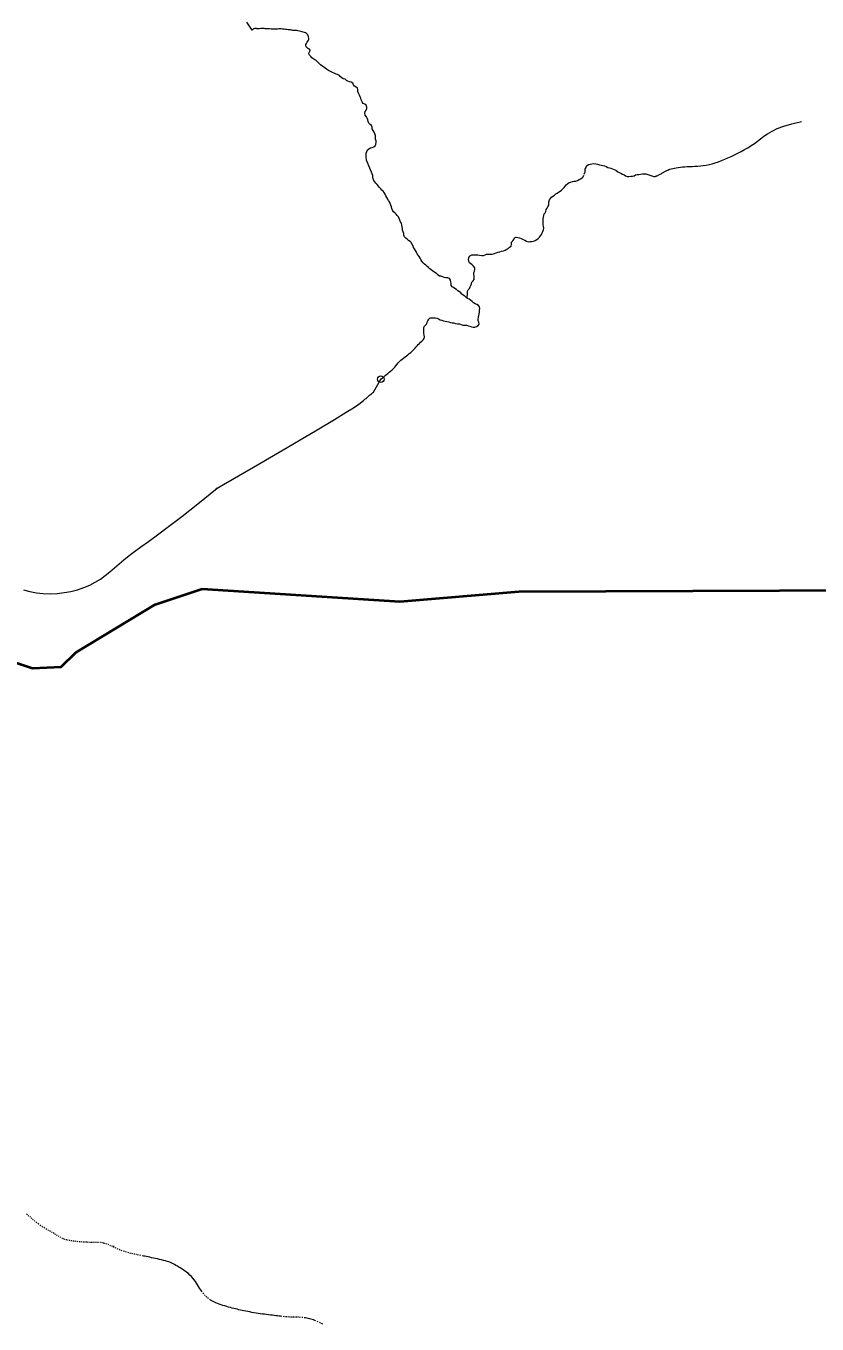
# Model space of a CAD drawing. Extents: x 553962 to 842807, y 8883888 to 9032388.
# Drawn here: x 603129 to 604336, y 8911220 to 8913201 of the extents above; entities that cross this region are included whole.
import ezdxf

# ---------------------------------------------------------------- set-up
doc = ezdxf.new("R2010")
doc.units = 0
doc.header["$LTSCALE"] = 20
doc.header["$PDMODE"] = 32
doc.header["$PDSIZE"] = 10
doc.layers.add('6', color=7, linetype='Continuous', lineweight=13)

msp = doc.modelspace()

# ---------------------------------------------------------------- linework, layer by layer
at = {"layer": '6'}
for p, q in [((603131, 8911387.25), (603129.64, 8911388.38)), ((603133.44, 8911385.21), (603132.27, 8911386.21)), ((603135.64, 8911383.26), (603134.56, 8911384.23)), ((603137.78, 8911381.32), (603136.71, 8911382.3)), ((603140.03, 8911379.31), (603138.88, 8911380.33)), ((603142.58, 8911377.18), (603141.26, 8911378.26)), ((603145.44, 8911374.92), (603143.98, 8911376.06)), ((603148.51, 8911372.64), (603146.96, 8911373.78)), ((603151.66, 8911370.44), (603150.08, 8911371.53)), ((603154.76, 8911368.41), (603153.22, 8911369.4)), ((603157.76, 8911366.57), (603156.27, 8911367.47)), ((603160.67, 8911364.87), (603159.22, 8911365.71)), ((603163.5, 8911363.26), (603162.1, 8911364.06)), ((603166.28, 8911361.67), (603164.9, 8911362.47)), ((603169, 8911360.09), (603167.64, 8911360.88)), ((603171.69, 8911358.51), (603170.35, 8911359.3)), ((603174.36, 8911356.93), (603173.03, 8911357.72)), ((603177.02, 8911355.34), (603175.69, 8911356.13)), ((603179.65, 8911353.8), (603178.34, 8911354.56)), ((603182.2, 8911352.36), (603180.94, 8911353.06)), ((603184.61, 8911351.1), (603183.42, 8911351.7)), ((603186.83, 8911350.07), (603185.75, 8911350.55)), ((603188.92, 8911349.29), (603187.88, 8911349.66)), ((603191.04, 8911348.69), (603189.97, 8911348.97)), ((603193.35, 8911348.19), (603192.16, 8911348.43)), ((603196.03, 8911347.72), (603194.64, 8911347.95)), ((603199.05, 8911347.25), (603197.5, 8911347.48)), ((603202.27, 8911346.81), (603200.65, 8911347.03)), ((603205.52, 8911346.4), (603203.9, 8911346.6)), ((603208.64, 8911346.04), (603207.1, 8911346.21)), ((603211.55, 8911345.73), (603210.12, 8911345.88)), ((603214.31, 8911345.49), (603212.95, 8911345.6)), ((603216.95, 8911345.3), (603215.64, 8911345.38)), ((603219.51, 8911345.16), (603218.24, 8911345.22)), ((603222.02, 8911345.08), (603220.77, 8911345.11)), ((603224.47, 8911345.03), (603223.25, 8911345.05)), ((603226.87, 8911345), (603225.68, 8911345.01)), ((603229.21, 8911344.98), (603228.04, 8911344.99)), ((603231.48, 8911344.96), (603230.35, 8911344.97)), ((603233.68, 8911344.94), (603232.59, 8911344.95)), ((603235.79, 8911344.92), (603234.75, 8911344.93)), ((603237.8, 8911344.9), (603236.81, 8911344.91)), ((603240.69, 8911344.82), (603239.73, 8911344.86)), ((603243.64, 8911344.56), (603242.64, 8911344.68)), ((603245.76, 8911344.2), (603244.68, 8911344.4)), ((603248.02, 8911343.68), (603246.87, 8911343.96)), ((603250.41, 8911342.99), (603249.2, 8911343.36)), ((603252.9, 8911342.14), (603251.64, 8911342.59)), ((603255.45, 8911341.11), (603254.17, 8911341.64)), ((603258.07, 8911339.94), (603256.75, 8911340.54)), ((603263.32, 8911338.67), (603259.4, 8911339.32)), ((603263.54, 8911337.33), (603262.14, 8911338)), ((603266.43, 8911335.97), (603264.97, 8911336.65)), ((603269.42, 8911334.62), (603267.91, 8911335.29)), ((603272.53, 8911333.32), (603270.96, 8911333.96)), ((603275.75, 8911332.08), (603274.13, 8911332.69)), ((603279.08, 8911330.94), (603277.41, 8911331.49)), ((603282.48, 8911329.9), (603280.78, 8911330.41)), ((603285.84, 8911328.98), (603284.17, 8911329.43)), ((603289.06, 8911328.18), (603287.47, 8911328.57)), ((603292.07, 8911327.48), (603290.6, 8911327.81)), ((603294.9, 8911326.87), (603293.49, 8911327.17)), ((603297.74, 8911326.29), (603296.31, 8911326.58)), ((603300.8, 8911325.67), (603299.23, 8911325.99)), ((603304.25, 8911324.97), (603302.46, 8911325.34)), ((603308.21, 8911324.16), (603306.17, 8911324.58)), ((603400, 8911266.29), (603398.85, 8911267.72)), ((603402.3, 8911263.77), (603401.15, 8911264.99)), ((603404.73, 8911261.48), (603403.49, 8911262.61)), ((603407.44, 8911259.23), (603406.04, 8911260.35)), ((603523.18, 8911231.62), (603521.3, 8911231.82)), ((603526.61, 8911231.32), (603524.94, 8911231.46)), ((603529.66, 8911231.12), (603528.18, 8911231.21)), ((603532.4, 8911231.01), (603531.06, 8911231.05)), ((603534.92, 8911230.95), (603533.68, 8911230.98)), ((603537.3, 8911230.93), (603536.12, 8911230.94)), ((603539.64, 8911230.9), (603538.47, 8911230.92)), ((603542.08, 8911230.85), (603540.84, 8911230.88)), ((603544.76, 8911230.74), (603543.38, 8911230.8)), ((603547.85, 8911230.54), (603546.25, 8911230.65)), ((603551.44, 8911230.22), (603549.59, 8911230.4)), ((603574.76, 8911223.59), (603572.99, 8911224.41)), ((603578.24, 8911221.96), (603576.51, 8911222.77)), ((603581.69, 8911220.39), (603579.95, 8911221.18))]:
    msp.add_line(p, q, dxfattribs=at)
for points in [[(603532.07, 8913194.78), (603530.52, 8913194.96), (603529.04, 8913195.1), (603526.93, 8913195.29), (603524.82, 8913195.52), (603522.64, 8913195.78), (603520.25, 8913196.13), (603517.98, 8913196.35), (603516.69, 8913196.4), (603514.8, 8913196.33), (603512.68, 8913196.13), (603510.71, 8913195.76), (603508.62, 8913195.66), (603505.91, 8913195.78), (603502.98, 8913196.05), (603500.53, 8913196.18), (603498.21, 8913196.15), (603495.93, 8913196.31), (603493.93, 8913196.59), (603492.03, 8913196.99), (603489.57, 8913197.06), (603487.85, 8913196.88), (603487.14, 8913196.83), (603485.33, 8913196.43), (603483.28, 8913196.24), (603481.04, 8913196.55), (603480.42, 8913196.66), (603479.02, 8913196.84), (603477.52, 8913196.79), (603476.33, 8913196.32), (603475.16, 8913195.2), (603473.82, 8913194.57), (603465.69, 8913206.77)], [(603608.9, 8913123.02), (603607.26, 8913124.98), (603604.34, 8913126.49), (603601.98, 8913127.4), (603599.32, 8913128.57), (603596.5, 8913129.68), (603594.24, 8913130.67), (603592.28, 8913131.75), (603590.5, 8913132.78), (603588.8, 8913133.89), (603587.3, 8913135.03), (603585.16, 8913136.46), (603582.62, 8913138.25), (603580.21, 8913139.76), (603578.28, 8913141.23), (603576.77, 8913142.8), (603575.67, 8913143.86), (603572.4, 8913147.2), (603571.37, 8913148.03), (603570.67, 8913148.45), (603569.33, 8913149.24), (603567.94, 8913149.93), (603566.35, 8913150.91), (603565.21, 8913152.17), (603564.15, 8913153.61), (603562.86, 8913154.84), (603561.51, 8913156.2), (603560.56, 8913158.15), (603560.69, 8913160.14), (603561.74, 8913162.08), (603562.52, 8913163.21), (603562.29, 8913164.08), (603561.2, 8913165.21), (603559.75, 8913166.11), (603558.49, 8913166.96), (603557.16, 8913168), (603556.21, 8913169.13), (603555.6, 8913170.4), (603555.83, 8913172.46), (603556.67, 8913174.2), (603557.76, 8913175.93), (603558.98, 8913177.53), (603560.08, 8913178.93), (603560.4, 8913180.35), (603560.33, 8913182.11), (603560.16, 8913184.01), (603559.61, 8913185.67), (603558.76, 8913187.05), (603557.96, 8913188.18), (603556.88, 8913189.24), (603555.36, 8913190.05), (603553.74, 8913190.69), (603551.6, 8913191.39), (603550.03, 8913191.85), (603548.03, 8913192.42), (603546.04, 8913192.85), (603543.7, 8913193.34), (603541.99, 8913193.68), (603540.49, 8913193.8), (603538.89, 8913193.95), (603538, 8913194), (603536.52, 8913194.1), (603534.91, 8913194.28), (603533.65, 8913194.53), (603532.07, 8913194.78)], [(603648.26, 8912996.01), (603648.05, 8913001.04), (603647.97, 8913003.69), (603647.99, 8913006.27), (603648.81, 8913009.13), (603650.03, 8913011.57), (603652.02, 8913013.45), (603654.74, 8913014.68), (603657.29, 8913015.49), (603659.69, 8913016.38), (603661.77, 8913018.02), (603662.87, 8913020.36), (603663.17, 8913022.94), (603663.06, 8913025.6), (603662.21, 8913027.95), (603662.03, 8913030.63), (603661.94, 8913033.63), (603661.23, 8913036.34), (603660.18, 8913038.61), (603658.6, 8913041.2), (603657.25, 8913043.61), (603656.89, 8913046.28), (603655.84, 8913048.7), (603653.94, 8913050.5), (603652.05, 8913052.38), (603651.05, 8913054.95), (603650.2, 8913057.41), (603649.44, 8913059.91), (603648.24, 8913062.31), (603646.44, 8913064.84), (603645.81, 8913067.52), (603646.25, 8913070.12), (603647.76, 8913072.19), (603648.89, 8913074.58), (603649.02, 8913077.08), (603647.78, 8913079.78), (603645.63, 8913081.34), (603643.2, 8913082.45), (603641.57, 8913084.98), (603640.45, 8913087.91), (603639.74, 8913090.51), (603638.8, 8913092.87), (603637.74, 8913095.44), (603636.33, 8913098.05), (603635.38, 8913100.63), (603635.1, 8913103.33), (603634.5, 8913105.77), (603632.44, 8913107.38), (603630.2, 8913108.75), (603628.78, 8913110.93), (603627.56, 8913113.35), (603625.13, 8913114.81), (603622.71, 8913115.57), (603620.08, 8913116.49), (603617.82, 8913117.63), (603615.76, 8913119.37), (603613.01, 8913120.32), (603610.6, 8913121.4), (603608.9, 8913123.02)], [(604106.7, 8912980.47), (604108, 8912981), (604109.5, 8912981.54), (604111.25, 8912982.1), (604113.29, 8912982.69), (604115.6, 8912983.28), (604118.16, 8912983.87), (604120.96, 8912984.43), (604123.98, 8912984.95), (604127.18, 8912985.41), (604130.56, 8912985.79), (604134.09, 8912986.08), (604137.76, 8912986.27), (604141.55, 8912986.4), (604145.47, 8912986.5), (604149.5, 8912986.64), (604153.63, 8912986.85), (604157.87, 8912987.17), (604162.21, 8912987.67), (604166.63, 8912988.37), (604171.14, 8912989.33), (604175.74, 8912990.52), (604180.41, 8912991.94), (604185.15, 8912993.56), (604189.97, 8912995.37), (604194.85, 8912997.35), (604199.8, 8912999.48), (604204.81, 8913001.74), (604209.88, 8913004.12), (604214.98, 8913006.64), (604220.09, 8913009.29), (604225.19, 8913012.09), (604230.24, 8913015.05), (604235.23, 8913018.18), (604240.14, 8913021.49), (604244.94, 8913024.99), (604249.66, 8913028.69), (604254.65, 8913032.53), (604260.29, 8913036.44), (604266.99, 8913040.38)], [(604266.99, 8913040.38), (604275.12, 8913044.27), (604285.1, 8913048.06), (604297.31, 8913051.68), (604312.15, 8913055.07)], [(603686.41, 8912924.64), (603685.3, 8912927.28), (603684.25, 8912929.86), (603683.25, 8912932.23), (603682.1, 8912934.61), (603680.83, 8912936.77), (603679.53, 8912939.11), (603677.92, 8912941.82), (603676.68, 8912944.19), (603675.4, 8912946.46), (603673.59, 8912948.48), (603671.64, 8912950.13), (603670.02, 8912952.19), (603668.26, 8912954.27), (603666.52, 8912956.17), (603664.55, 8912958.67), (603662.63, 8912960.79), (603660.87, 8912962.79), (603659.67, 8912965.16), (603658.57, 8912967.48), (603658.04, 8912969.97), (603657.98, 8912972.7), (603657.03, 8912975.1), (603648.26, 8912996.01)], [(603980.55, 8912974.72), (603981.44, 8912976.96), (603981.77, 8912977.54), (603982.03, 8912980.04), (603982.21, 8912982.54), (603983.6, 8912984.79), (603984.04, 8912987.34), (603984.89, 8912988.11), (603987.2, 8912989.2), (603989.8, 8912990), (603992.36, 8912990.59), (603994.86, 8912990.92), (603998.03, 8912990.43), (604001.03, 8912989.71), (604003.66, 8912988.91), (604006.33, 8912988.35), (604008.78, 8912987.75), (604011.4, 8912987.24), (604013.85, 8912986.12), (604016.42, 8912984.8), (604018.92, 8912984.33), (604021.34, 8912983.57), (604023.77, 8912982.68), (604026.34, 8912981.88), (604028.66, 8912980.57)], [(604028.66, 8912980.57), (604031.78, 8912978.44), (604033.95, 8912977.05), (604036.37, 8912975.99), (604039.09, 8912974.87), (604041.26, 8912973.48), (604043.51, 8912972.23), (604046.08, 8912971.24), (604048.78, 8912971.22), (604051.51, 8912971.53), (604054.02, 8912971.77), (604056.49, 8912972.23), (604058.75, 8912973.46), (604061.13, 8912974.37), (604063.76, 8912974.36), (604066.59, 8912974.66), (604069.39, 8912974.97), (604074.64, 8912974.94), (604086.93, 8912971), (604087.75, 8912971.12), (604088.54, 8912971.28), (604089.33, 8912971.48), (604090.12, 8912971.71), (604090.93, 8912972), (604091.77, 8912972.32), (604092.64, 8912972.7), (604093.56, 8912973.14), (604094.53, 8912973.63), (604095.55, 8912974.17), (604096.6, 8912974.74), (604097.66, 8912975.34), (604098.73, 8912975.96), (604099.78, 8912976.58), (604100.8, 8912977.19), (604101.77, 8912977.78), (604102.7, 8912978.35), (604103.61, 8912978.9), (604104.55, 8912979.43), (604105.57, 8912979.95), (604106.7, 8912980.47)], [(603919.42, 8912914.37), (603920.78, 8912915.56), (603922.08, 8912917.95), (603922.48, 8912920.54), (603924.06, 8912922.69), (603925.27, 8912925.01), (603926.57, 8912927.4), (603926.52, 8912930), (603926.51, 8912932.61), (603927.78, 8912935.37), (603929.08, 8912937.57), (603930.72, 8912939.59), (603932.83, 8912941.11), (603935.28, 8912942.66), (603937.1, 8912944.46), (603939.24, 8912945.9), (603941.42, 8912947.27), (603943.68, 8912948.63), (603945.93, 8912950.48), (603947.79, 8912952.44), (603949.73, 8912954.55), (603951.24, 8912956.54), (603952.91, 8912958.45), (603955.46, 8912960.27), (603957.59, 8912961.76), (603960.14, 8912962.56), (603962.64, 8912963.36), (603965.08, 8912963.98), (603967.62, 8912964.18), (603970.42, 8912965.22), (603972.89, 8912966.34), (603975.05, 8912967.6), (603977.18, 8912969.02), (603979.15, 8912970.83), (603980.16, 8912973.14)], [(603787.8, 8912796.81), (603785.49, 8912798.6), (603783.39, 8912800.12), (603781.17, 8912801.73), (603778.95, 8912802.92), (603777.47, 8912804.93), (603777.31, 8912807.58), (603777.08, 8912810.33), (603776.42, 8912812.96), (603775, 8912815.3), (603772.23, 8912816.52), (603769.52, 8912816.75), (603766.87, 8912816.79), (603764.55, 8912818), (603762.14, 8912819.06), (603759.62, 8912819.09), (603757.74, 8912820.79), (603755.47, 8912822.83), (603753.45, 8912824.37), (603751.23, 8912825.66), (603749.09, 8912826.95), (603746.91, 8912828.59), (603745.06, 8912830.46), (603743.07, 8912832.31), (603741.17, 8912833.98), (603738.86, 8912835.79), (603736.71, 8912837.33), (603734.93, 8912839.29), (603732.76, 8912842.15), (603731.44, 8912844.42), (603730.27, 8912846.74), (603728.79, 8912849.08), (603727.3, 8912851.16), (603725.77, 8912853.17), (603724.54, 8912855.71), (603723.18, 8912858.23), (603721.63, 8912860.59), (603720.34, 8912862.91), (603719.69, 8912865.34), (603717.99, 8912867.5), (603716.8, 8912869.82), (603714.94, 8912871.69), (603712.53, 8912873.62), (603710.52, 8912875.42), (603708.26, 8912877.28), (603706.13, 8912879), (603705.18, 8912881.45), (603705.1, 8912884), (603704.22, 8912886.48), (603703.52, 8912889.07), (603703.38, 8912891.99), (603702.88, 8912894.46), (603702.17, 8912897.07), (603701.72, 8912899.66), (603700.42, 8912902.05), (603699.12, 8912904.32), (603698.41, 8912906.98), (603697.19, 8912909.42), (603695.39, 8912911.85), (603693.72, 8912913.8), (603691.67, 8912915.65), (603689.56, 8912917.34), (603687.99, 8912919.52), (603687.29, 8912922.18), (603686.41, 8912924.64)], [(603787.8, 8912796.81), (603785.49, 8912798.6), (603783.39, 8912800.12), (603781.17, 8912801.73), (603778.95, 8912802.92), (603777.47, 8912804.93), (603777.31, 8912807.58), (603777.08, 8912810.33), (603776.42, 8912812.96), (603775, 8912815.3), (603772.23, 8912816.52), (603769.52, 8912816.75), (603766.87, 8912816.79), (603764.55, 8912818), (603762.14, 8912819.06), (603759.62, 8912819.09), (603757.74, 8912820.79), (603755.47, 8912822.83), (603753.45, 8912824.37), (603751.23, 8912825.66), (603749.09, 8912826.95), (603746.91, 8912828.59), (603745.06, 8912830.46), (603743.07, 8912832.31), (603741.17, 8912833.98), (603738.86, 8912835.79), (603736.71, 8912837.33), (603734.93, 8912839.29), (603732.76, 8912842.15), (603731.44, 8912844.42), (603730.27, 8912846.74), (603728.79, 8912849.08), (603727.3, 8912851.16), (603725.77, 8912853.17), (603724.54, 8912855.71), (603723.18, 8912858.23), (603721.63, 8912860.59), (603720.34, 8912862.91), (603719.69, 8912865.34), (603717.99, 8912867.5), (603716.8, 8912869.82), (603714.94, 8912871.69), (603712.53, 8912873.62), (603710.52, 8912875.42), (603708.26, 8912877.28), (603706.13, 8912879), (603705.18, 8912881.45), (603705.1, 8912884), (603704.22, 8912886.48), (603703.52, 8912889.07), (603703.38, 8912891.99), (603702.88, 8912894.46), (603702.17, 8912897.07), (603701.72, 8912899.66), (603700.42, 8912902.05), (603699.12, 8912904.32), (603698.41, 8912906.98), (603697.19, 8912909.42), (603695.39, 8912911.85), (603693.72, 8912913.8), (603691.67, 8912915.65), (603689.56, 8912917.34), (603687.99, 8912919.52), (603687.29, 8912922.18), (603686.41, 8912924.64)], [(603839.92, 8912852.83), (603843.82, 8912853.67), (603846.22, 8912854.74), (603849.17, 8912855.5), (603851.79, 8912856.38), (603854.43, 8912857.06), (603857.43, 8912857.92), (603859.75, 8912858.89), (603862.44, 8912860.14), (603864.7, 8912861.46), (603866.77, 8912863.12), (603869.02, 8912865.07), (603869.43, 8912867.94), (603869.54, 8912870.87), (603871.4, 8912872.93), (603872.91, 8912875.07), (603874.42, 8912877.42), (603876.94, 8912878.47), (603879.5, 8912878.17), (603881.85, 8912877.31), (603884.46, 8912876.29), (603887.62, 8912875.08), (603889.91, 8912873.91), (603892.46, 8912872.54), (603895.03, 8912871.66), (603897.68, 8912871.74), (603900.38, 8912871.96), (603903.02, 8912872.34), (603905.64, 8912873.52), (603908.17, 8912875.05), (603910.39, 8912876.69), (603912.29, 8912878.35), (603913.96, 8912880.37), (603915.21, 8912882.69), (603916.44, 8912885.05), (603917.34, 8912887.41), (603918.59, 8912889.87), (603918.84, 8912892.41), (603918.43, 8912895.08), (603918.05, 8912897.7), (603917.97, 8912900.38), (603918.07, 8912903.56), (603918.06, 8912906.51), (603918.5, 8912909.11), (603919, 8912911.63), (603919.38, 8912914.13)], [(603802.61, 8912785.15), (603802.06, 8912787.96), (603802.33, 8912790.57), (603802.25, 8912793.25), (603802.46, 8912795.94), (603803.69, 8912798.33), (603805.31, 8912800.25), (603806.64, 8912802.62), (603807.67, 8912804.93), (603808.36, 8912807.5), (603809.01, 8912810.05), (603811.08, 8912811.74), (603812.75, 8912813.72), (603812.67, 8912816.47), (603812.41, 8912818.99), (603812.18, 8912821.62), (603811.99, 8912824.54), (603813.35, 8912826.86), (603813.89, 8912829.38), (603813.54, 8912831.97), (603811.87, 8912834.28), (603809.56, 8912836.12), (603807.58, 8912837.71), (603805.62, 8912839.58), (603804.47, 8912842.08), (603804.07, 8912844.7), (603804.36, 8912847.21), (603805.72, 8912849.43), (603805.99, 8912850.29)], [(603805.7, 8912849.4), (603808.86, 8912851.37), (603810.28, 8912851.79), (603812.83, 8912851.69), (603815.46, 8912851.69), (603818.32, 8912851.52), (603821.01, 8912850.9), (603824.15, 8912850.44), (603826.8, 8912850.54), (603829.18, 8912851.49), (603831.6, 8912852.44), (603834.32, 8912852.66), (603837.22, 8912852.75), (603839.92, 8912852.83)], [(603792.8, 8912745.33), (603795.41, 8912744.44), (603798.28, 8912744.1), (603800.93, 8912744.11), (603803.38, 8912743.09), (603805.98, 8912742.92), (603808.65, 8912742.01), (603811.17, 8912741.16), (603813.75, 8912741.4), (603816.19, 8912742.36), (603818.52, 8912743.79), (603820.12, 8912745.72), (603819.9, 8912748.72), (603818.72, 8912750.96), (603818.68, 8912753.62), (603819.19, 8912756.36), (603819.55, 8912759), (603820.47, 8912761.34), (603820.93, 8912764.18), (603820.86, 8912766.94), (603821.33, 8912769.5), (603820.99, 8912772.08), (603819.18, 8912774.24), (603816.52, 8912775.83), (603814.13, 8912776.65), (603811.73, 8912778.25), (603809.57, 8912780.2), (603807.21, 8912782.2), (603804.86, 8912783.72), (603802.61, 8912785.15), (603800.51, 8912786.67), (603798.5, 8912788.5), (603795.89, 8912789.94), (603793.79, 8912791.73), (603792.13, 8912793.63), (603790.08, 8912795.13), (603787.8, 8912796.81)], [(603670.19, 8912661.8), (603672.72, 8912664), (603674.7, 8912665.58), (603676.65, 8912667.31), (603678.81, 8912669.04), (603680.89, 8912670.72), (603682.89, 8912672.36), (603685.17, 8912674.29), (603687.42, 8912676.15), (603689.42, 8912677.96), (603691.5, 8912680.04), (603693.09, 8912682.14), (603694.94, 8912684.63), (603696.86, 8912686.98), (603698.53, 8912688.94), (603700.65, 8912690.97), (603702.76, 8912692.45), (603704.82, 8912693.98), (603707.42, 8912695.95), (603709.53, 8912697.61), (603711.46, 8912699.21), (603713.68, 8912701.07), (603715.94, 8912702.78), (603718.19, 8912704.64), (603720.29, 8912706.73), (603721.91, 8912708.63), (603723.46, 8912710.6), (603725.44, 8912712.74), (603727.24, 8912714.57), (603729.02, 8912716.34), (603730.87, 8912718.25), (603732.84, 8912720.06), (603734.77, 8912722.06), (603736.24, 8912724.11), (603736.78, 8912726.63), (603736.22, 8912729.28), (603735.83, 8912731.9), (603735.79, 8912734.41), (603735.9, 8912737.3), (603735.74, 8912739.9), (603736.35, 8912742.37), (603738.3, 8912744.37), (603740.28, 8912746.18), (603741.12, 8912748.7), (603741.81, 8912751.14), (603743.28, 8912753.51), (603745.3, 8912755.32), (603747.91, 8912755.46), (603750.46, 8912755.49), (603753.12, 8912755.4), (603755.83, 8912754.84), (603758.18, 8912753.86), (603760.65, 8912752.44), (603763.19, 8912751.75), (603765.76, 8912750.96), (603768.27, 8912750.29), (603771.01, 8912749.85), (603773.83, 8912749.29), (603776.37, 8912748.59), (603779.08, 8912748.08), (603781.64, 8912747.86), (603784.38, 8912746.94), (603787.3, 8912746.33), (603790.03, 8912746.22), (603792.8, 8912745.33)], [(603641.59, 8912627.62), (603644, 8912629.53), (603646.03, 8912631.18), (603647.75, 8912632.62), (603649.23, 8912633.91), (603650.57, 8912635.1), (603651.84, 8912636.24), (603653.12, 8912637.39), (603654.46, 8912638.58), (603655.88, 8912639.79), (603657.34, 8912640.99), (603658.82, 8912642.13), (603670.19, 8912661.8)], [(603125.39, 8912340.4), (603134.91, 8912337.81), (603144.84, 8912335.96), (603155.13, 8912334.89), (603165.67, 8912334.61), (603176.31, 8912335.07), (603186.93, 8912336.25), (603197.36, 8912338.13), (603207.48, 8912340.67), (603217.15, 8912343.85), (603226.21, 8912347.64), (603234.58, 8912352.01), (603242.38, 8912356.9), (603249.76, 8912362.21), (603256.9, 8912367.88), (603263.95, 8912373.84), (603271.08, 8912380), (603278.45, 8912386.3), (603286.23, 8912392.65), (603294.65, 8912399.1), (603304.25, 8912406.14), (603315.64, 8912414.4), (603329.42, 8912424.48), (603346.21, 8912437.01), (603366.62, 8912452.59), (603391.24, 8912471.85), (603420.69, 8912495.4), (603419.2, 8912494.69), (603420.69, 8912495.4), (603485.81, 8912533.28), (603536, 8912562.65), (603573.32, 8912584.68), (603599.81, 8912600.53), (603617.55, 8912611.37), (603628.57, 8912618.35), (603634.94, 8912622.64), (603638.7, 8912625.41), (603641.59, 8912627.62)], [(603397.68, 8911269.29), (603396.46, 8911271.04), (603395.17, 8911273), (603393.81, 8911275.18), (603392.36, 8911277.55), (603390.82, 8911280.06), (603389.17, 8911282.65), (603387.4, 8911285.28), (603385.52, 8911287.89), (603383.52, 8911290.44), (603381.38, 8911292.87), (603379.11, 8911295.15), (603376.72, 8911297.27), (603374.27, 8911299.25), (603371.77, 8911301.09), (603369.27, 8911302.8), (603366.79, 8911304.4), (603364.37, 8911305.9), (603362.04, 8911307.3), (603359.82, 8911308.61), (603357.69, 8911309.85), (603355.59, 8911311.01), (603353.5, 8911312.1), (603351.36, 8911313.14), (603349.14, 8911314.11), (603346.8, 8911315.04), (603344.28, 8911315.92), (603341.57, 8911316.75), (603338.7, 8911317.55), (603335.71, 8911318.32), (603332.65, 8911319.04), (603329.55, 8911319.73), (603326.48, 8911320.39), (603323.46, 8911321.02), (603320.56, 8911321.62), (603317.8, 8911322.18), (603315.19, 8911322.72), (603312.72, 8911323.23), (603310.4, 8911323.71), (603308.21, 8911324.16)], [(603412.33, 8911255.92), (603410.56, 8911257.01), (603408.94, 8911258.12)], [(603519.32, 8911232.03), (603517.21, 8911232.27), (603514.98, 8911232.53), (603512.62, 8911232.8), (603510.13, 8911233.09), (603507.5, 8911233.4), (603504.75, 8911233.73), (603501.89, 8911234.07), (603498.92, 8911234.43), (603495.88, 8911234.82), (603492.77, 8911235.23), (603489.6, 8911235.66), (603486.38, 8911236.12), (603483.15, 8911236.61), (603479.9, 8911237.12), (603476.67, 8911237.65), (603473.47, 8911238.2), (603470.34, 8911238.76), (603467.27, 8911239.33), (603464.31, 8911239.91), (603461.46, 8911240.49), (603458.74, 8911241.08), (603456.13, 8911241.66), (603453.59, 8911242.26), (603451.1, 8911242.87), (603448.61, 8911243.5), (603446.09, 8911244.16), (603443.52, 8911244.85), (603440.85, 8911245.57), (603438.07, 8911246.34), (603435.21, 8911247.15), (603432.3, 8911248), (603429.4, 8911248.88), (603426.54, 8911249.8), (603423.76, 8911250.75), (603421.11, 8911251.74), (603418.62, 8911252.75), (603416.34, 8911253.78), (603414.25, 8911254.84), (603412.33, 8911255.92)], [(603571.19, 8911225.22), (603569.35, 8911225.99), (603567.47, 8911226.73), (603565.55, 8911227.42), (603563.58, 8911228.03), (603561.55, 8911228.56), (603559.5, 8911229.02), (603557.43, 8911229.41), (603555.38, 8911229.73), (603553.38, 8911230)]]:
    msp.add_lwpolyline(points, dxfattribs=at)
at = {"layer": '6', "lineweight": 40}
msp.add_lwpolyline([(602359.38, 8912592.41), (603029.26, 8912257.41), (603138.7, 8912220.81), (603182.63, 8912223.18), (603204.77, 8912244.93), (603326.13, 8912317.94), (603397.68, 8912342.01), (603699.35, 8912322.96), (603880.58, 8912337.85), (604543.92, 8912340.6)], dxfattribs=at)
at = {"layer": '6'}
msp.add_point((603670.19, 8912661.8), dxfattribs=at)

doc.saveas('drawing.dxf')
